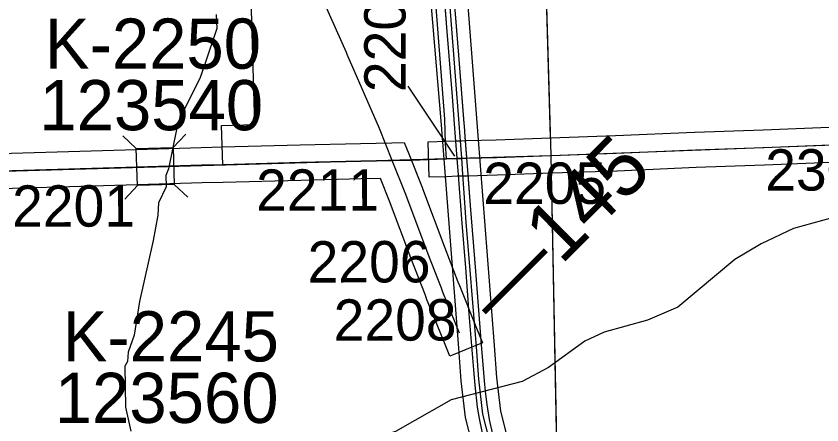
# Model space of a CAD drawing. Extents: x 128.7 to 185.5, y -21.4 to 12.6.
# Drawn here: x 149.185 to 150.551, y -4.672 to -3.98 of the extents above; entities that cross this region are included whole.
import ezdxf

# ---------------------------------------------------------------- set-up
doc = ezdxf.new("R2010")
doc.units = 0
for name, color, linetype in [('tdCoCityStreetMajor', 7, 'Continuous'), ('tdCoCorpBndry', 7, 'Continuous'), ('tdCoDivCarto', 7, 'Continuous'), ('tdCoHydroRiver', 7, 'Continuous'), ('tdCoPriCL', 7, 'Continuous'), ('tdCoPriDiv', 7, 'Continuous'), ('tdCoPrimary', 7, 'Continuous'), ('tdCoSecRdNmbr', 7, 'Continuous'), ('tdCoSecRteBand', 7, 'Continuous'), ('tdCoSecRteCL', 7, 'Continuous'), ('tdCoSectLine', 7, 'Continuous'), ('tdCoSectLinePart', 7, 'Continuous'), ('tdCoStrucSec', 7, 'Continuous'), ('tdCoStrucSecCoName', 7, 'Continuous'), ('tdCoStrucSecFHWANum', 7, 'Continuous'), ('tdCoSurfAsphalt', 7, 'Continuous'), ('tdCoSurfConc', 7, 'Continuous'), ('tdCoSurfConcUnbanded', 7, 'Continuous'), ('tdStHwyPriRefPost1', 7, 'Continuous'), ('tdStHwyPriRefPost5', 7, 'Continuous')]:
    doc.layers.add(name, color=color, linetype=linetype)

msp = doc.modelspace()

# ---------------------------------------------------------------- linework, layer by layer
at = {"layer": 'tdCoCityStreetMajor'}
msp.add_lwpolyline([(149.8229, -4.2241), (149.8013, -4.1698), (149.7465, -4.0448), (149.745, -4.0412), (149.6901, -3.9173), (149.661, -3.8508), (149.6584, -3.8449), (149.64, -3.803), (149.6274, -3.7742), (149.6092, -3.7284), (149.6079, -3.7207), (149.6063, -3.6968), (149.6062, -3.6953), (149.6047, -3.6784)], dxfattribs=at)
at = {"layer": 'tdCoCorpBndry'}
msp.add_lwpolyline([(149.8933, -3.9205), (149.9116, -4.1544), (149.9126, -4.1955), (149.9144, -4.2216), (149.8229, -4.2241), (149.7695, -4.2253), (149.6672, -4.2278), (149.5353, -4.2313), (149.5333, -4.1648), (149.5901, -4.1631), (149.5756, -3.678)], dxfattribs=at)
at = {"layer": 'tdCoDivCarto'}
for p, q in [((149.9077, -3.9077), (149.9148, -3.9992)), ((149.9358, -4.0459), (149.9261, -3.9273)), ((149.9148, -3.9992), (149.9242, -4.1161)), ((149.9448, -4.1613), (149.9358, -4.0459)), ((149.9242, -4.1161), (149.9277, -4.1621)), ((149.9277, -4.1621), (149.9294, -4.1849)), ((149.9277, -4.1621), (149.9294, -4.1849)), ((149.9451, -4.166), (149.9448, -4.1613)), ((149.9465, -4.1842), (149.9451, -4.166)), ((149.9294, -4.1849), (149.9322, -4.2204)), ((149.9294, -4.1849), (149.9322, -4.2204)), ((149.9493, -4.2196), (149.9465, -4.1842)), ((149.9493, -4.2196), (149.9465, -4.1842)), ((149.9322, -4.2204), (149.9322, -4.2211)), ((149.9493, -4.2205), (149.9493, -4.2196)), ((149.9514, -4.2477), (149.9493, -4.2205)), ((149.9322, -4.2211), (149.9343, -4.2483)), ((149.9532, -4.2709), (149.9514, -4.2477)), ((149.9532, -4.2709), (149.9514, -4.2477)), ((149.9343, -4.2483), (149.9343, -4.2485)), ((149.9343, -4.2485), (149.9361, -4.2716)), ((149.9343, -4.2485), (149.9361, -4.2716)), ((149.9361, -4.2716), (149.9377, -4.2929)), ((149.9555, -4.3004), (149.9532, -4.2709)), ((149.9377, -4.2929), (149.9409, -4.3301)), ((149.9644, -4.4116), (149.9555, -4.3004)), ((149.9409, -4.3301), (149.9469, -4.4061)), ((149.9469, -4.4061), (149.9528, -4.484)), ((149.9735, -4.5292), (149.9644, -4.4116)), ((149.9528, -4.484), (149.9607, -4.5787)), ((149.9794, -4.597), (149.9735, -4.5292)), ((149.9607, -4.5787), (149.9626, -4.6048)), ((149.9811, -4.6153), (149.9794, -4.597)), ((149.9626, -4.6048), (149.9666, -4.6416)), ((149.9834, -4.6375), (149.9811, -4.6153)), ((149.9666, -4.6416), (149.9703, -4.6613)), ((149.9878, -4.6629), (149.9834, -4.6375)), ((149.9703, -4.6613), (149.9747, -4.6828)), ((149.9927, -4.6853), (149.9878, -4.6629))]:
    msp.add_line(p, q, dxfattribs=at)
for points in [[(149.9447, -4.1608), (149.9358, -4.0459), (149.9261, -3.9273), (149.921, -3.8666), (149.918, -3.8454), (149.9136, -3.8237), (149.9072, -3.8003), (149.9, -3.7783), (149.8896, -3.7536), (149.8815, -3.7369), (149.8702, -3.7164), (149.8554, -3.694), (149.8381, -3.6718), (149.8176, -3.6486), (149.7957, -3.6284), (149.7784, -3.6141), (149.7286, -3.5758), (149.7031, -3.5569)], [(149.9448, -4.1613), (149.9358, -4.0459), (149.9261, -3.9273), (149.921, -3.8666), (149.918, -3.8454), (149.9136, -3.8237), (149.9072, -3.8003), (149.9, -3.7783), (149.8896, -3.7536), (149.8815, -3.7369), (149.8702, -3.7164), (149.8554, -3.694), (149.8381, -3.6718), (149.8176, -3.6486), (149.7957, -3.6284), (149.7784, -3.6141), (149.7286, -3.5758), (149.7035, -3.5573)], [(149.9448, -4.1613), (149.9358, -4.0459), (149.9261, -3.9273), (149.921, -3.8666), (149.918, -3.8454), (149.9136, -3.8237), (149.9072, -3.8003), (149.9, -3.7783), (149.8896, -3.7536), (149.8815, -3.7369), (149.8702, -3.7164), (149.8554, -3.694), (149.8381, -3.6718), (149.8176, -3.6486), (149.7957, -3.6284), (149.7784, -3.6141), (149.7286, -3.5758), (149.7035, -3.5573)], [(149.8258, -3.6842), (149.8258, -3.6843), (149.8322, -3.6917), (149.8517, -3.7193), (149.8665, -3.7454), (149.8798, -3.773), (149.8877, -3.7947), (149.8919, -3.8088), (149.8966, -3.8263), (149.901, -3.8483), (149.9042, -3.8709), (149.9077, -3.9077), (149.9148, -3.9992), (149.9242, -4.1161), (149.9277, -4.1621)], [(149.8258, -3.6842), (149.8258, -3.6843), (149.8322, -3.6917), (149.8517, -3.7193), (149.8665, -3.7454), (149.8798, -3.773), (149.8877, -3.7947), (149.8919, -3.8088), (149.8966, -3.8263), (149.901, -3.8483), (149.9042, -3.8709), (149.9077, -3.9077), (149.9148, -3.9992), (149.9242, -4.1161), (149.9277, -4.1621)], [(149.8258, -3.6842), (149.8258, -3.6843), (149.8322, -3.6917), (149.8517, -3.7193), (149.8665, -3.7454), (149.8798, -3.773), (149.8877, -3.7947), (149.8919, -3.8088), (149.8966, -3.8263), (149.901, -3.8483), (149.9042, -3.8709), (149.9077, -3.9077), (149.9148, -3.9992), (149.9242, -4.1161), (149.9277, -4.1621)], [(149.9277, -4.1621), (149.9294, -4.1849)], [(149.9277, -4.1621), (149.9294, -4.1849)], [(149.9465, -4.1836), (149.9451, -4.166), (149.9447, -4.1608)], [(149.9465, -4.1842), (149.9451, -4.166), (149.9448, -4.1613)], [(149.9465, -4.1842), (149.9451, -4.166), (149.9448, -4.1613)], [(149.9294, -4.1849), (149.9322, -4.2204)], [(149.9294, -4.1849), (149.9322, -4.2204)], [(149.9492, -4.2191), (149.9465, -4.1836)], [(149.9493, -4.2196), (149.9465, -4.1842)], [(149.9322, -4.2204), (149.9322, -4.2211), (149.9343, -4.2483), (149.9343, -4.2485)], [(149.9322, -4.2204), (149.9322, -4.2211), (149.9343, -4.2483), (149.9343, -4.2485)], [(149.9322, -4.2204), (149.9322, -4.2211), (149.9343, -4.2483), (149.9343, -4.2485)], [(149.9514, -4.2472), (149.9493, -4.2205), (149.9492, -4.2191)], [(149.9514, -4.2477), (149.9493, -4.2205), (149.9493, -4.2196)], [(149.9514, -4.2477), (149.9493, -4.2205), (149.9493, -4.2196)], [(149.9532, -4.2703), (149.9514, -4.2472)], [(149.9532, -4.2709), (149.9514, -4.2477)], [(149.9343, -4.2485), (149.9361, -4.2716)], [(149.9343, -4.2485), (149.9361, -4.2716)], [(149.9361, -4.2716), (149.9377, -4.2929), (149.9409, -4.3301), (149.9469, -4.4061), (149.9528, -4.484), (149.9607, -4.5787), (149.9626, -4.6048), (149.9666, -4.6416), (149.9703, -4.6613), (149.9747, -4.6828), (149.9799, -4.7047), (149.9863, -4.7262), (149.9947, -4.7513), (150.0048, -4.7765), (150.0132, -4.7952), (150.0255, -4.8196), (150.0497, -4.863), (150.1022, -4.9558), (150.1065, -4.9634)], [(149.9361, -4.2716), (149.9377, -4.2929), (149.9409, -4.3301), (149.9469, -4.4061), (149.9528, -4.484), (149.9607, -4.5787), (149.9626, -4.6048), (149.9666, -4.6416), (149.9703, -4.6613), (149.9747, -4.6828), (149.9799, -4.7047), (149.9863, -4.7262), (149.9947, -4.7513), (150.0048, -4.7765), (150.0132, -4.7952), (150.0255, -4.8196), (150.0497, -4.863), (150.1022, -4.9558), (150.1065, -4.9634)], [(149.9361, -4.2716), (149.9377, -4.2929), (149.9409, -4.3301), (149.9469, -4.4061), (149.9528, -4.484), (149.9607, -4.5787), (149.9626, -4.6048), (149.9666, -4.6416), (149.9703, -4.6613), (149.9747, -4.6828), (149.9799, -4.7047), (149.9863, -4.7262), (149.9947, -4.7513), (150.0048, -4.7765), (150.0132, -4.7952), (150.0255, -4.8196), (150.0497, -4.863), (150.1022, -4.9558), (150.1065, -4.9634)], [(150.1212, -4.955), (150.0734, -4.8708), (150.0455, -4.821), (150.0347, -4.8), (150.0273, -4.7845), (150.0176, -4.7628), (150.0097, -4.7428), (149.9999, -4.7132), (149.9927, -4.6853), (149.9878, -4.6629), (149.9834, -4.6375), (149.9811, -4.6153), (149.9794, -4.597), (149.9735, -4.5292), (149.9644, -4.4116), (149.9555, -4.3004), (149.9532, -4.2703)], [(150.1215, -4.9556), (150.0734, -4.8708), (150.0455, -4.821), (150.0347, -4.8), (150.0273, -4.7845), (150.0176, -4.7628), (150.0097, -4.7428), (149.9999, -4.7132), (149.9927, -4.6853), (149.9878, -4.6629), (149.9834, -4.6375), (149.9811, -4.6153), (149.9794, -4.597), (149.9735, -4.5292), (149.9644, -4.4116), (149.9555, -4.3004), (149.9532, -4.2709)], [(150.1215, -4.9556), (150.0734, -4.8708), (150.0455, -4.821), (150.0347, -4.8), (150.0273, -4.7845), (150.0176, -4.7628), (150.0097, -4.7428), (149.9999, -4.7132), (149.9927, -4.6853), (149.9878, -4.6629), (149.9834, -4.6375), (149.9811, -4.6153), (149.9794, -4.597), (149.9735, -4.5292), (149.9644, -4.4116), (149.9555, -4.3004), (149.9532, -4.2709)]]:
    msp.add_lwpolyline(points, dxfattribs=at)
at = {"layer": 'tdCoHydroRiver'}
for points in [[(149.5244, -3.977), (149.5252, -4.0007), (149.5052, -4.0613), (149.4965, -4.0853), (149.4625, -4.1528), (149.4569, -4.1719), (149.4434, -4.2386), (149.439, -4.2498), (149.4397, -4.2688), (149.4264, -4.296), (149.4255, -4.3166), (149.4176, -4.3595), (149.3943, -4.4629), (149.3852, -4.52), (149.3751, -4.5487), (149.3741, -4.5646), (149.3696, -4.5726), (149.3704, -4.642), (149.3797, -4.6827)], [(150.634, -4.3035), (150.5027, -4.3396), (150.4483, -4.3651), (150.4035, -4.3919), (150.3068, -4.4726), (150.2555, -4.4948), (150.182, -4.5147), (150.1494, -4.53), (150.0878, -4.5748), (150.0428, -4.5984), (149.9224, -4.6294), (149.828, -4.6831), (149.7561, -4.7061), (149.7426, -4.7239), (149.7307, -4.7464), (149.7216, -4.7578), (149.6193, -4.766), (149.4758, -4.7678), (149.468, -4.7728)]]:
    msp.add_lwpolyline(points, dxfattribs=at)
at = {"layer": 'tdCoPriCL'}
msp.add_lwpolyline([(150.455, -5.5631), (150.2479, -5.1957), (150.1708, -5.0601), (150.1591, -5.0399), (150.141, -5.0059), (150.1246, -4.9798), (150.1126, -4.9597), (150.0556, -4.8564), (150.0337, -4.8153), (150.0071, -4.7623), (149.9927, -4.7173), (149.9765, -4.654), (149.9695, -4.5946), (149.9656, -4.5397), (149.9481, -4.3289), (149.9444, -4.271), (149.9425, -4.2478), (149.9405, -4.2197), (149.9378, -4.1843), (149.9361, -4.1614), (149.9151, -3.8913)], dxfattribs=at)
at = {"layer": 'tdCoPriDiv'}
for points in [[(150.4289, -5.5779), (150.115, -5.021), (150.0866, -4.9746), (150.0292, -4.8707), (149.9792, -4.7737), (149.9638, -4.7256), (149.947, -4.6595), (149.9397, -4.5974), (149.9357, -4.542), (149.9062, -4.1637), (149.8805, -3.8566)], [(149.945, -3.8882), (149.9678, -4.182), (149.9678, -4.182), (149.9955, -4.5374), (149.9994, -4.5917), (150.0061, -4.6485), (150.0215, -4.709), (150.0349, -4.751), (150.0819, -4.8421), (150.1386, -4.9447), (150.167, -4.9909), (150.4811, -5.5483)]]:
    msp.add_lwpolyline(points, dxfattribs=at)
at = {"layer": 'tdCoPrimary'}
for p, q in [((149.9277, -4.1621), (149.9294, -4.1849)), ((149.9277, -4.1621), (149.9294, -4.1849)), ((149.9294, -4.1849), (149.9322, -4.2204)), ((149.9294, -4.1849), (149.9322, -4.2204)), ((149.9493, -4.2196), (149.9465, -4.1842)), ((149.9493, -4.2196), (149.9465, -4.1842)), ((149.9532, -4.2709), (149.9514, -4.2477)), ((149.9532, -4.2709), (149.9514, -4.2477)), ((149.9343, -4.2485), (149.9361, -4.2716)), ((149.9343, -4.2485), (149.9361, -4.2716))]:
    msp.add_line(p, q, dxfattribs=at)
for points in [[(149.9448, -4.1613), (149.9358, -4.0459), (149.9261, -3.9273), (149.921, -3.8666), (149.918, -3.8454), (149.9136, -3.8237), (149.9072, -3.8003), (149.9, -3.7783), (149.8896, -3.7536), (149.8815, -3.7369), (149.8702, -3.7164), (149.8554, -3.694), (149.8381, -3.6718), (149.8176, -3.6486), (149.7957, -3.6284), (149.7784, -3.6141), (149.7286, -3.5758), (149.7035, -3.5573)], [(149.9448, -4.1613), (149.9358, -4.0459), (149.9261, -3.9273), (149.921, -3.8666), (149.918, -3.8454), (149.9136, -3.8237), (149.9072, -3.8003), (149.9, -3.7783), (149.8896, -3.7536), (149.8815, -3.7369), (149.8702, -3.7164), (149.8554, -3.694), (149.8381, -3.6718), (149.8176, -3.6486), (149.7957, -3.6284), (149.7784, -3.6141), (149.7286, -3.5758), (149.7035, -3.5573)], [(149.8258, -3.6842), (149.8258, -3.6843), (149.8322, -3.6917), (149.8517, -3.7193), (149.8665, -3.7454), (149.8798, -3.773), (149.8877, -3.7947), (149.8919, -3.8088), (149.8966, -3.8263), (149.901, -3.8483), (149.9042, -3.8709), (149.9077, -3.9077), (149.9148, -3.9992), (149.9242, -4.1161), (149.9277, -4.1621)], [(149.8258, -3.6842), (149.8258, -3.6843), (149.8322, -3.6917), (149.8517, -3.7193), (149.8665, -3.7454), (149.8798, -3.773), (149.8877, -3.7947), (149.8919, -3.8088), (149.8966, -3.8263), (149.901, -3.8483), (149.9042, -3.8709), (149.9077, -3.9077), (149.9148, -3.9992), (149.9242, -4.1161), (149.9277, -4.1621)], [(149.9077, -3.9077), (149.9148, -3.9992), (149.9242, -4.1161), (149.9277, -4.1621), (149.9294, -4.1849), (149.9322, -4.2204), (149.9322, -4.2211), (149.9343, -4.2483), (149.9343, -4.2485), (149.9361, -4.2716), (149.9377, -4.2929), (149.9409, -4.3301), (149.9469, -4.4061), (149.9528, -4.484), (149.9607, -4.5787), (149.9626, -4.6048), (149.9666, -4.6416), (149.9703, -4.6613), (149.9747, -4.6828)], [(149.9927, -4.6853), (149.9878, -4.6629), (149.9834, -4.6375), (149.9811, -4.6153), (149.9794, -4.597), (149.9735, -4.5292), (149.9644, -4.4116), (149.9555, -4.3004), (149.9532, -4.2709), (149.9514, -4.2477), (149.9493, -4.2205), (149.9493, -4.2196), (149.9465, -4.1842), (149.9451, -4.166), (149.9448, -4.1613), (149.9358, -4.0459), (149.9261, -3.9273)], [(149.9465, -4.1842), (149.9451, -4.166), (149.9448, -4.1613)], [(149.9465, -4.1842), (149.9451, -4.166), (149.9448, -4.1613)], [(149.9322, -4.2204), (149.9322, -4.2211), (149.9343, -4.2483), (149.9343, -4.2485)], [(149.9322, -4.2204), (149.9322, -4.2211), (149.9343, -4.2483), (149.9343, -4.2485)], [(149.9514, -4.2477), (149.9493, -4.2205), (149.9493, -4.2196)], [(149.9514, -4.2477), (149.9493, -4.2205), (149.9493, -4.2196)], [(149.9361, -4.2716), (149.9377, -4.2929), (149.9409, -4.3301), (149.9469, -4.4061), (149.9528, -4.484), (149.9607, -4.5787), (149.9626, -4.6048), (149.9666, -4.6416), (149.9703, -4.6613), (149.9747, -4.6828), (149.9799, -4.7047), (149.9863, -4.7262), (149.9947, -4.7513), (150.0048, -4.7765), (150.0132, -4.7952), (150.0255, -4.8196), (150.0497, -4.863), (150.1022, -4.9558), (150.1065, -4.9634)], [(149.9361, -4.2716), (149.9377, -4.2929), (149.9409, -4.3301), (149.9469, -4.4061), (149.9528, -4.484), (149.9607, -4.5787), (149.9626, -4.6048), (149.9666, -4.6416), (149.9703, -4.6613), (149.9747, -4.6828), (149.9799, -4.7047), (149.9863, -4.7262), (149.9947, -4.7513), (150.0048, -4.7765), (150.0132, -4.7952), (150.0255, -4.8196), (150.0497, -4.863), (150.1022, -4.9558), (150.1065, -4.9634)], [(150.1215, -4.9556), (150.0734, -4.8708), (150.0455, -4.821), (150.0347, -4.8), (150.0273, -4.7845), (150.0176, -4.7628), (150.0097, -4.7428), (149.9999, -4.7132), (149.9927, -4.6853), (149.9878, -4.6629), (149.9834, -4.6375), (149.9811, -4.6153), (149.9794, -4.597), (149.9735, -4.5292), (149.9644, -4.4116), (149.9555, -4.3004), (149.9532, -4.2709)], [(150.1215, -4.9556), (150.0734, -4.8708), (150.0455, -4.821), (150.0347, -4.8), (150.0273, -4.7845), (150.0176, -4.7628), (150.0097, -4.7428), (149.9999, -4.7132), (149.9927, -4.6853), (149.9878, -4.6629), (149.9834, -4.6375), (149.9811, -4.6153), (149.9794, -4.597), (149.9735, -4.5292), (149.9644, -4.4116), (149.9555, -4.3004), (149.9532, -4.2709)]]:
    msp.add_lwpolyline(points, dxfattribs=at)
at = {"layer": 'tdCoSecRdNmbr'}
msp.add_line((149.929, -4.2167), (149.8498, -4.0985), dxfattribs=at)
at = {"layer": 'tdCoSecRteBand'}
for points in [[(150.6078, -4.2259), (150.454, -4.2321), (150.454, -4.2321), (150.4539, -4.2321), (150.3379, -4.2361), (150.2039, -4.242), (150.2037, -4.242), (150.2036, -4.242), (150.093, -4.2458), (150.0009, -4.249), (150.0009, -4.249), (150.0008, -4.249), (149.9503, -4.2505), (149.9418, -4.2508), (149.9331, -4.251), (149.9154, -4.2516), (149.8854, -4.2525), (149.8836, -4.1925), (149.9136, -4.1916), (149.9313, -4.1911), (149.94, -4.1908), (149.9484, -4.1906), (149.9989, -4.189), (150.0909, -4.1858), (150.2014, -4.182), (150.3354, -4.1761), (150.3355, -4.1761), (150.3357, -4.1761), (150.4517, -4.1721), (150.6055, -4.166)], [(149.0806, -4.2146), (149.3893, -4.2054), (149.3893, -4.2054), (149.3893, -4.2054), (149.4986, -4.2022), (149.4986, -4.2022), (149.4987, -4.2022), (149.5345, -4.2013), (149.6664, -4.1978), (149.6664, -4.1978), (149.6664, -4.1978), (149.7688, -4.1953), (149.7688, -4.1953), (149.7688, -4.1953), (149.8222, -4.1941), (149.8431, -4.1937), (149.8508, -4.213), (149.8738, -4.2709), (149.8739, -4.2712), (149.874, -4.2714), (149.9119, -4.3721), (149.9342, -4.4296), (149.9367, -4.4359), (149.9647, -4.505), (149.976, -4.5328), (149.9204, -4.5553), (149.9091, -4.5275), (149.881, -4.4583), (149.8809, -4.458), (149.8808, -4.4578), (149.8783, -4.4513), (149.8559, -4.3937), (149.8559, -4.3936), (149.8558, -4.3934), (149.8179, -4.2928), (149.8027, -4.2546), (149.7702, -4.2553), (149.6679, -4.2578), (149.5361, -4.2613), (149.5003, -4.2622), (149.3911, -4.2654), (149.0824, -4.2745)]]:
    msp.add_lwpolyline(points, dxfattribs=at)
at = {"layer": 'tdCoSecRteCL'}
for points in [[(149.8229, -4.2241), (149.8549, -4.2234), (149.9144, -4.2216), (149.9145, -4.2216), (149.9322, -4.2211), (149.9409, -4.2208), (149.9493, -4.2205), (149.9999, -4.219), (150.0919, -4.2158), (150.2025, -4.212), (150.3367, -4.2061), (150.4528, -4.2021), (150.6067, -4.196), (150.7697, -4.1903), (151.0006, -4.1812), (151.0956, -4.1778)], [(148.0924, -4.2823), (148.1939, -4.2786), (148.4154, -4.2682), (148.6543, -4.2579), (148.8191, -4.2527), (149.0815, -4.2445), (149.3902, -4.2354), (149.4995, -4.2322), (149.5353, -4.2313), (149.6672, -4.2278), (149.7695, -4.2253), (149.8229, -4.2241)], [(149.9369, -4.5163), (149.9088, -4.447), (149.9063, -4.4405), (149.8839, -4.3829), (149.8459, -4.282), (149.8229, -4.2241)]]:
    msp.add_lwpolyline(points, dxfattribs=at)
at = {"layer": 'tdCoSectLine'}
for points in [[(150.0624, -3.2061), (150.0916, -4.2158)], [(150.0916, -4.2158), (151.0952, -4.1778)], [(149.0865, -4.2444), (150.0916, -4.2158)], [(150.0916, -4.2158), (150.1112, -5.2117)]]:
    msp.add_lwpolyline(points, dxfattribs=at)
at = {"layer": 'tdCoSectLinePart'}
for points in [[(150.0702, -3.4757), (150.0907, -4.1853)], [(150.0921, -4.2453), (150.106, -4.9443)]]:
    msp.add_lwpolyline(points, dxfattribs=at)
at = {"layer": 'tdCoStrucSec'}
for p, q in [((149.4515, -4.2023), (149.4729, -4.1795)), ((149.3889, -4.2041), (149.3661, -4.1827)), ((149.3907, -4.2667), (149.3692, -4.2895)), ((149.4533, -4.2649), (149.4761, -4.2863))]:
    msp.add_line(p, q, dxfattribs=at)
msp.add_lwpolyline([(149.3889, -4.2041), (149.4515, -4.2023), (149.4533, -4.2649), (149.3907, -4.2667)], close=True, dxfattribs=at)
at = {"layer": 'tdCoSurfAsphalt'}
for points in [[(150.0919, -4.2158), (150.2025, -4.212), (150.3367, -4.2061), (150.4528, -4.2021), (150.6067, -4.196), (150.7697, -4.1903), (151.0006, -4.1812), (151.0956, -4.1778), (151.1448, -4.176), (151.2015, -4.1738), (151.442, -4.1642), (151.6107, -4.1592), (151.7986, -4.1523), (151.9399, -4.1471), (152.0812, -4.1432), (152.0914, -4.1427), (152.2516, -4.1355), (152.3828, -4.1301), (152.5162, -4.1242), (152.6336, -4.1198), (152.8634, -4.1092), (153.0141, -4.103), (153.0749, -4.1004)], [(149.9063, -4.4405), (149.8839, -4.3829), (149.8459, -4.282), (149.8229, -4.2241), (149.7695, -4.2253), (149.6672, -4.2278), (149.5353, -4.2313), (149.4995, -4.2322), (149.3902, -4.2354), (149.0815, -4.2445), (148.8191, -4.2527), (148.6543, -4.2579), (148.4154, -4.2682), (148.1939, -4.2786), (148.0924, -4.2823), (148.0383, -4.2842), (147.8844, -4.2912), (147.6613, -4.3005), (147.5032, -4.3067), (147.2761, -4.317), (147.132, -4.323), (147.0934, -4.3244)]]:
    msp.add_lwpolyline(points, dxfattribs=at)
at = {"layer": 'tdCoSurfConc'}
for points in [[(149.9145, -4.2216), (149.9322, -4.2211), (149.9409, -4.2208), (149.9493, -4.2205), (149.9999, -4.219), (150.0919, -4.2158)], [(149.9369, -4.5163), (149.9088, -4.447), (149.9063, -4.4405)]]:
    msp.add_lwpolyline(points, dxfattribs=at)
at = {"layer": 'tdCoSurfConcUnbanded'}
msp.add_lwpolyline([(149.8229, -4.2241), (149.8549, -4.2234), (149.9144, -4.2216), (149.9145, -4.2216)], dxfattribs=at)

# ---------------------------------------------------------------- texts
at = {"layer": 'tdCoSecRdNmbr'}
for s, rotation, p in [('2203', 90.112, (149.8455, -4.1084)), ('2301', 0.1142, (150.4551, -4.2753)), ('2205', 0.1139, (149.9771, -4.2979)), ('2211', 0.1136, (149.5921, -4.3094)), ('2201', 0.1133, (149.1785, -4.3364)), ('2206', 0.1136, (149.6794, -4.4309)), ('2208', 0.1137, (149.7235, -4.5294))]:
    msp.add_text(s, height=0.07, rotation=rotation, dxfattribs=at).set_placement(p)
at = {"layer": 'tdCoStrucSecCoName'}
for s, p in [('K-2250', (149.2338, -4.0688)), ('K-2245', (149.2641, -4.5644))]:
    msp.add_text(s, height=0.085, dxfattribs=at).set_placement(p)
at = {"layer": 'tdCoStrucSecFHWANum'}
for s, p in [('123540', (149.2246, -4.173)), ('123560', (149.2507, -4.6686))]:
    msp.add_text(s, height=0.085, dxfattribs=at).set_placement(p)
at = {"layer": 'tdStHwyPriRefPost1'}
msp.add_text('‒‒145', height=0.1, rotation=45, dxfattribs=at).set_placement((150.004, -4.5074))
at = {"layer": 'tdStHwyPriRefPost5'}
msp.add_text('‒‒145', height=0.1, rotation=45, dxfattribs=at).set_placement((150.004, -4.5074))

doc.saveas('drawing.dxf')
